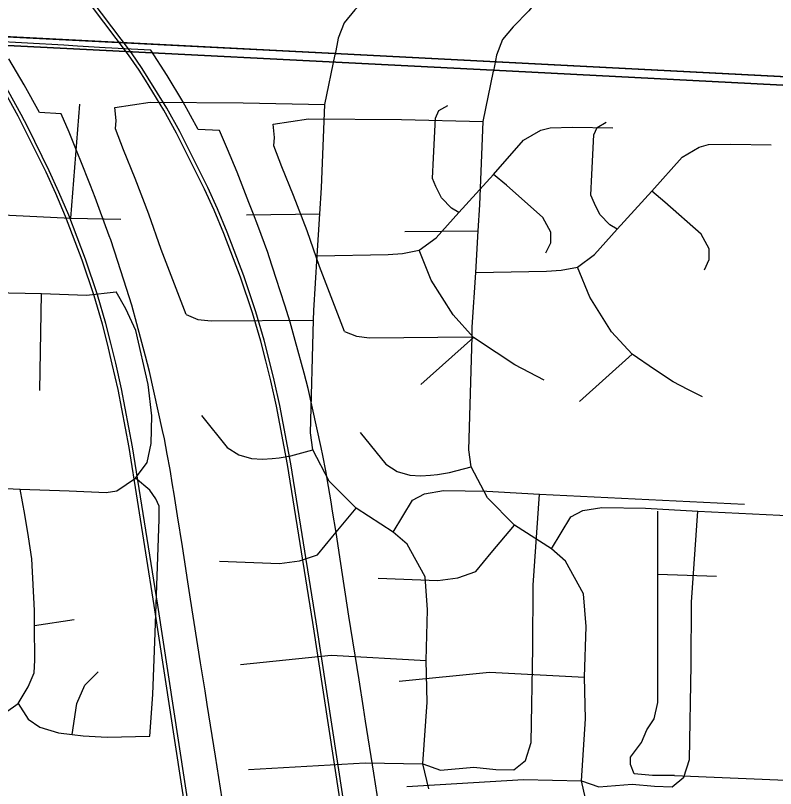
# Model space of a CAD drawing. Extents: x -38.2 to 41.9, y -4 to 24.9.
# Drawn here: x 7.7953 to 8.2103, y 15.8741 to 16.296 of the extents above; entities that cross this region are included whole.
import ezdxf

# ---------------------------------------------------------------- set-up
doc = ezdxf.new("R2010")
doc.units = 0
for name, color, linetype in [('GM_X_County_Road', 7, 'Continuous'), ('GM_X_Interchange_Ramps', 7, 'Continuous'), ('GM_X_Interstate_Location', 7, 'Continuous'), ('GM_X_Rail_Line', 7, 'Continuous'), ('GM_X_Rail_Line_Text', 7, 'Continuous'), ('GM_X_State_Location', 7, 'Continuous'), ('GM_X_Township_Road', 7, 'Continuous'), ('SH_Cut_Line', 7, 'Continuous')]:
    doc.layers.add(name, color=color, linetype=linetype)

msp = doc.modelspace()

# ---------------------------------------------------------------- linework, layer by layer
at = {"layer": 'GM_X_County_Road'}
for points in [[(7.99558, 15.85346), (7.99097, 15.88259), (7.9865, 15.91086), (7.98533, 15.91824), (7.98291, 15.93355), (7.97739, 15.96829), (7.97551, 15.98012), (7.97478, 15.98499), (7.97297, 15.99697), (7.97033, 16.01379), (7.96842, 16.02555), (7.9676, 16.03061), (7.96619, 16.03904), (7.96469, 16.04745), (7.96309, 16.05585), (7.96216, 16.06025), (7.95504, 16.09245), (7.95288, 16.10081), (7.94809, 16.11856), (7.94528, 16.12863), (7.94244, 16.13787), (7.93773, 16.15251), (7.93384, 16.16432), (7.93303, 16.16659), (7.92758, 16.18136), (7.92531, 16.18746), (7.92279, 16.19395), (7.91718, 16.20817), (7.9163, 16.21042), (7.91107, 16.22303), (7.9068, 16.23317), (7.89501, 16.2338), (7.88663, 16.24898), (7.87815, 16.26316), (7.8692, 16.27706), (7.84425, 16.27838), (7.82922, 16.27925), (7.82165, 16.27969), (7.78195, 16.28198)], [(7.9091, 15.86265), (7.9045, 15.89178), (7.90002, 15.92005), (7.89885, 15.92743), (7.89643, 15.94274), (7.89091, 15.97748), (7.88903, 15.98931), (7.8883, 15.99418), (7.88649, 16.00616), (7.88385, 16.02298), (7.88195, 16.03474), (7.88112, 16.0398), (7.87971, 16.04823), (7.87821, 16.05664), (7.87662, 16.06504), (7.87568, 16.06944), (7.86856, 16.10164), (7.8664, 16.11), (7.86161, 16.12775), (7.8588, 16.13782), (7.85596, 16.14706), (7.85125, 16.1617), (7.84736, 16.17351), (7.84656, 16.17578), (7.8411, 16.19055), (7.83884, 16.19665), (7.83631, 16.20314), (7.8307, 16.21736), (7.82982, 16.21961), (7.82459, 16.23221), (7.82032, 16.24236), (7.80853, 16.24298), (7.80015, 16.25817), (7.79167, 16.27235)]]:
    msp.add_lwpolyline(points, dxfattribs=at)
at = {"layer": 'GM_X_Interchange_Ramps'}
for points in [[(5.68741, 16.39544), (5.98531, 16.37641), (6.41299, 16.36022), (6.42632, 16.3595), (7.13357, 16.31975), (7.34417, 16.31068), (7.5793, 16.29614), (7.69014, 16.28944), (7.96963, 16.27524), (8.9, 16.22718), (8.9, 17.70631), (8.9, 17.90934), (8.9, 20.9), (5.12429, 20.9)], [(5.77389, 16.38625), (6.07178, 16.36722), (6.49947, 16.35103), (6.5128, 16.35031), (7.22005, 16.31056), (7.43065, 16.30149), (7.66578, 16.28695), (7.77662, 16.28025), (8.0561, 16.26605), (8.9, 16.22246), (8.9, 20.9), (5.21137, 20.9)], [(6.31263, 14.1), (8.89843, 14.1), (8.9, 14.11944), (8.9, 16.22718), (7.96963, 16.27524), (7.69014, 16.28944), (7.5793, 16.29614), (7.34417, 16.31068), (7.13357, 16.31975), (6.42632, 16.3595)], [(6.39951, 14.1), (8.9, 14.1), (8.9, 16.22246), (8.0561, 16.26605), (7.77662, 16.28025), (7.66578, 16.28695), (7.43065, 16.30149), (7.22005, 16.31056), (6.5128, 16.35031)]]:
    msp.add_lwpolyline(points, dxfattribs=at)
at = {"layer": 'GM_X_Interstate_Location'}
for p, q in [((7.82559, 16.18542), (7.83049, 16.24753)), ((7.8086, 16.09142), (7.80962, 16.14428)), ((7.80576, 15.96311), (7.82731, 15.96633))]:
    msp.add_line(p, q, dxfattribs=at)
for points in [[(7.74715, 16.18916), (7.82559, 16.18542), (7.85277, 16.18485)], [(7.64697, 16.14844), (7.70073, 16.14606), (7.75607, 16.14534), (7.80962, 16.14428), (7.83415, 16.1434), (7.85025, 16.14519)], [(7.86092, 16.04354), (7.86719, 16.0521), (7.86945, 16.06243), (7.86982, 16.07742), (7.86768, 16.09453), (7.86103, 16.12407), (7.85565, 16.13595), (7.85025, 16.14519)], [(7.65434, 16.02743), (7.66553, 16.03463), (7.67503, 16.03898), (7.68589, 16.04125), (7.6987, 16.04224), (7.72495, 16.04099), (7.79787, 16.03748), (7.82468, 16.03663), (7.84485, 16.03561), (7.85074, 16.03665), (7.86092, 16.04354)], [(7.8686, 15.9028), (7.87027, 15.92549), (7.8716, 15.95914), (7.87383, 16.02115), (7.87372, 16.02822), (7.8719, 16.03221), (7.86859, 16.03689), (7.86092, 16.04354)], [(7.72229, 15.90861), (7.74199, 15.91041), (7.75198, 15.90957), (7.76299, 15.90881), (7.77122, 15.9082), (7.78123, 15.91), (7.7898, 15.91569), (7.79676, 15.92059), (7.8023, 15.92971), (7.80547, 15.9372), (7.80593, 15.94427), (7.80576, 15.96311), (7.80569, 15.97133), (7.80433, 15.99946), (7.80251, 16.01156), (7.80042, 16.02376), (7.79787, 16.03748)], [(7.8262, 15.90372), (7.82885, 15.92047), (7.8332, 15.93063), (7.84045, 15.93789)], [(7.79676, 15.92059), (7.80228, 15.91199), (7.80858, 15.90763), (7.81873, 15.90462), (7.8262, 15.90372), (7.83235, 15.90297), (7.84542, 15.90226), (7.8686, 15.9028)]]:
    msp.add_lwpolyline(points, dxfattribs=at)
at = {"layer": 'GM_X_Rail_Line'}
for points in [[(8.05915, 14.81953), (8.02338, 15.03874), (7.97037, 15.36612), (7.88857, 15.8599), (7.87112, 15.97397), (7.85732, 16.06018), (7.85134, 16.09195), (7.84818, 16.10575), (7.84551, 16.1168), (7.84275, 16.12746), (7.83822, 16.14292), (7.83177, 16.16238), (7.8226, 16.18624), (7.81734, 16.19884), (7.81209, 16.21043), (7.8003, 16.23411), (7.79682, 16.24097), (7.78981, 16.25354), (7.77975, 16.2699), (7.77638, 16.27524), (7.7706, 16.28366)], [(8.06103, 14.81983), (8.02526, 15.03904), (7.97224, 15.36642), (7.89045, 15.86019), (7.873, 15.97427), (7.8592, 16.06051), (7.8532, 16.09233), (7.85003, 16.10619), (7.84735, 16.11725), (7.84458, 16.12796), (7.84004, 16.14348), (7.83356, 16.16302), (7.82437, 16.18695), (7.81909, 16.19959), (7.81381, 16.21124), (7.80201, 16.23496), (7.79851, 16.24185), (7.79145, 16.2545), (7.78137, 16.2709), (7.77797, 16.27628), (7.77212, 16.2848)]]:
    msp.add_lwpolyline(points, dxfattribs=at)
at = {"layer": 'GM_X_Rail_Line_Text'}
for points in [[(7.85708, 16.27447), (7.83009, 16.3104), (7.77174, 16.37807), (7.61908, 16.55178), (7.57432, 16.60262), (7.53605, 16.64667), (7.51334, 16.67518), (7.4976, 16.69596), (7.48142, 16.71823), (7.46567, 16.74126), (7.4385, 16.78446), (7.40421, 16.84577), (7.38134, 16.89388), (7.36367, 16.93546), (7.35269, 16.9647), (7.32926, 17.02964), (7.28954, 17.14184), (7.26094, 17.22351), (7.07865, 17.74146), (7.0195, 17.90825), (6.91025, 18.21819), (6.77806, 18.5927)], [(7.8586, 16.27561), (7.83157, 16.31159), (7.77318, 16.37931), (7.62052, 16.55303), (7.57576, 16.60387), (7.53752, 16.64788), (7.51484, 16.67634), (7.49913, 16.69709), (7.48297, 16.71932), (7.46726, 16.7423), (7.44014, 16.78543), (7.4059, 16.84664), (7.38308, 16.89466), (7.36544, 16.93616), (7.35447, 16.96536), (7.33106, 17.03027), (7.29134, 17.14247), (7.26273, 17.22413), (7.08044, 17.74208), (7.02129, 17.90888), (6.91205, 18.21882), (6.77985, 18.59332)], [(8.14563, 14.81034), (8.10986, 15.02955), (8.05684, 15.35693), (7.97505, 15.85071), (7.9576, 15.96478), (7.9438, 16.051), (7.93782, 16.08276), (7.93466, 16.09656), (7.93198, 16.10761), (7.92923, 16.11827), (7.9247, 16.13373), (7.91824, 16.15319), (7.90908, 16.17705), (7.90382, 16.18965), (7.89857, 16.20124), (7.88678, 16.22492), (7.8833, 16.23178), (7.87629, 16.24435), (7.86623, 16.26071), (7.86286, 16.26605), (7.85708, 16.27447)], [(8.14751, 14.81064), (8.11174, 15.02985), (8.05872, 15.35723), (7.97693, 15.851), (7.95948, 15.96508), (7.94568, 16.05132), (7.93968, 16.08315), (7.93651, 16.097), (7.93383, 16.10806), (7.93106, 16.11877), (7.92652, 16.13429), (7.92004, 16.15383), (7.91084, 16.17776), (7.90557, 16.1904), (7.90029, 16.20205), (7.88848, 16.22577), (7.88498, 16.23266), (7.87793, 16.24531), (7.86785, 16.26171), (7.86445, 16.26709), (7.8586, 16.27561)]]:
    msp.add_lwpolyline(points, dxfattribs=at)
at = {"layer": 'GM_X_State_Location'}
for p, q in [((8.00794, 16.17803), (8.04798, 16.17851)), ((8.10319, 16.0854), (8.13193, 16.11112))]:
    msp.add_line(p, q, dxfattribs=at)
for points in [[(8.09084, 16.34722), (8.09052, 16.34012), (8.08875, 16.32484), (8.08559, 16.31446), (8.08181, 16.30639), (8.07558, 16.29853), (8.06708, 16.28985), (8.06123, 16.28284), (8.05797, 16.27439), (8.05632, 16.26551)], [(8.10746, 15.86477), (8.10428, 15.87836), (8.10651, 15.91214), (8.10605, 15.93484), (8.10681, 15.96253), (8.10538, 15.98039), (8.09562, 15.9983), (8.08798, 16.00486), (8.06785, 16.01789), (8.05298, 16.03273), (8.04411, 16.04969), (8.04288, 16.059), (8.04458, 16.12055), (8.04473, 16.12585), (8.04657, 16.15568), (8.04798, 16.17851), (8.04886, 16.19269), (8.05068, 16.23817), (8.05632, 16.26551)], [(7.93603, 16.23663), (7.95535, 16.23953), (8.00607, 16.23917), (8.05068, 16.23817)], [(7.975, 16.12359), (7.96127, 16.159), (7.95458, 16.1784), (7.94713, 16.19782), (7.9408, 16.21344), (7.93633, 16.22486), (7.93674, 16.22941), (7.93603, 16.23663)], [(8.12377, 16.17929), (8.11977, 16.1817), (8.11442, 16.1873), (8.11135, 16.19345), (8.10945, 16.19789), (8.10996, 16.20911), (8.1111, 16.23078), (8.11289, 16.23486), (8.11787, 16.23766)], [(8.04657, 16.15568), (8.08531, 16.15643), (8.09318, 16.15695), (8.10222, 16.15863), (8.11151, 16.16547), (8.12377, 16.17929), (8.14275, 16.20008), (8.15924, 16.21873), (8.16859, 16.22418), (8.17365, 16.22549), (8.18594, 16.22577), (8.2079, 16.22544)], [(8.17141, 16.15721), (8.17399, 16.16276), (8.17412, 16.16857), (8.16972, 16.17658), (8.14985, 16.19414), (8.14275, 16.20008)], [(8.17043, 16.08781), (8.16234, 16.09196), (8.15444, 16.0961), (8.14417, 16.10282), (8.13193, 16.11112), (8.12067, 16.12336), (8.10882, 16.14233), (8.10222, 16.15863)], [(7.975, 16.12359), (7.98142, 16.12089), (7.98863, 16.12009), (8.04458, 16.12055)], [(7.98344, 16.06845), (7.99744, 16.05105), (8.00379, 16.04707), (8.0106, 16.04513), (8.01666, 16.04471), (8.02197, 16.04506), (8.02576, 16.04543), (8.03221, 16.04652), (8.04411, 16.04969)], [(8.08798, 16.00486), (8.09848, 16.02234), (8.10508, 16.02578), (8.11541, 16.0275), (8.13922, 16.02722), (8.16791, 16.0255), (8.2798, 16.02004)], [(8.10428, 15.87836), (8.11381, 15.875), (8.13205, 15.87656), (8.1441, 15.87541), (8.15385, 15.87512), (8.16017, 15.88029), (8.16332, 15.89005), (8.16428, 15.94172), (8.16447, 15.97588), (8.16791, 16.0255)], [(7.99327, 15.989), (8.02585, 15.98768), (8.03684, 15.98914), (8.04671, 15.9925), (8.0551, 16.00271), (8.06785, 16.01789)], [(8.00474, 15.93271), (8.05417, 15.93767), (8.10605, 15.93484)], [(8.00899, 15.87533), (8.0727, 15.87907), (8.10428, 15.87836)]]:
    msp.add_lwpolyline(points, dxfattribs=at)
at = {"layer": 'GM_X_Township_Road'}
for p, q in [((7.92147, 16.18722), (7.9615, 16.1877)), ((8.01671, 16.09459), (8.04545, 16.12031)), ((8.14605, 15.99107), (8.17801, 15.99006)), ((8.15505, 15.88124), (8.22794, 15.87823))]:
    msp.add_line(p, q, dxfattribs=at)
for points in [[(8.00436, 16.35641), (8.00405, 16.34931), (8.00228, 16.33403), (7.99911, 16.32365), (7.99534, 16.31558), (7.9891, 16.30772), (7.9806, 16.29904), (7.97476, 16.29203), (7.97149, 16.28358), (7.96985, 16.2747)], [(8.02098, 15.87396), (8.0178, 15.88755), (8.02004, 15.92133), (8.01957, 15.94403), (8.02033, 15.97172), (8.0189, 15.98958), (8.00914, 16.00749), (8.0015, 16.01405), (7.98137, 16.02708), (7.9665, 16.04192), (7.95764, 16.05888), (7.9564, 16.06819), (7.9581, 16.12974), (7.95825, 16.13504), (7.96009, 16.16487), (7.9615, 16.1877), (7.96238, 16.20188), (7.9642, 16.24736), (7.96985, 16.2747)], [(7.84955, 16.24582), (7.86887, 16.24872), (7.91959, 16.24836), (7.9642, 16.24736)], [(7.88852, 16.13278), (7.87479, 16.16819), (7.8681, 16.18759), (7.86065, 16.20701), (7.85432, 16.22263), (7.84985, 16.23405), (7.85026, 16.2386), (7.84955, 16.24582)], [(8.0373, 16.18848), (8.0333, 16.19089), (8.02795, 16.19649), (8.02487, 16.20264), (8.02297, 16.20708), (8.02348, 16.2183), (8.02463, 16.23997), (8.02641, 16.24405), (8.03139, 16.24685)], [(7.96009, 16.16487), (7.99883, 16.16562), (8.0067, 16.16614), (8.01574, 16.16782), (8.02503, 16.17466), (8.0373, 16.18848), (8.05627, 16.20927), (8.07276, 16.22791), (8.08211, 16.23337), (8.08717, 16.23467), (8.09946, 16.23496), (8.12142, 16.23463)], [(8.08493, 16.1664), (8.08751, 16.17195), (8.08764, 16.17776), (8.08325, 16.18577), (8.06337, 16.20333), (8.05627, 16.20927)], [(8.08396, 16.097), (8.07586, 16.10115), (8.06796, 16.10529), (8.0577, 16.11201), (8.04545, 16.12031), (8.0342, 16.13255), (8.02235, 16.15152), (8.01574, 16.16782)], [(7.88852, 16.13278), (7.89495, 16.13008), (7.90215, 16.12928), (7.9581, 16.12974)], [(7.89696, 16.07764), (7.91097, 16.06024), (7.91732, 16.05625), (7.92413, 16.05432), (7.93019, 16.0539), (7.93549, 16.05425), (7.93928, 16.05461), (7.94573, 16.05571), (7.95764, 16.05888)], [(8.0015, 16.01405), (8.01201, 16.03153), (8.01861, 16.03497), (8.02893, 16.03669), (8.05274, 16.03641), (8.08143, 16.03469), (8.19332, 16.02923)], [(8.0178, 15.88755), (8.02734, 15.88419), (8.04557, 15.88574), (8.05762, 15.8846), (8.06738, 15.88431), (8.07369, 15.88948), (8.07684, 15.89923), (8.0778, 15.95091), (8.07799, 15.98506), (8.08143, 16.03469)], [(7.9068, 15.99819), (7.93938, 15.99687), (7.95037, 15.99832), (7.96023, 16.00169), (7.96862, 16.0119), (7.98137, 16.02708)], [(8.15505, 15.88124), (8.14307, 15.88124), (8.13309, 15.88224), (8.13109, 15.88724), (8.13109, 15.89123), (8.13708, 15.89922), (8.14007, 15.9062), (8.14407, 15.91219), (8.14606, 15.92118), (8.14605, 15.99107), (8.14604, 16.02558)], [(7.91826, 15.9419), (7.96769, 15.94686), (8.01957, 15.94403)], [(7.92252, 15.88451), (7.98622, 15.88825), (8.0178, 15.88755)]]:
    msp.add_lwpolyline(points, dxfattribs=at)
at = {"layer": 'SH_Cut_Line'}
for points in [[(5.68741, 16.39544), (5.98531, 16.37641), (6.41299, 16.36022), (6.42632, 16.3595), (7.13357, 16.31975), (7.34417, 16.31068), (7.5793, 16.29614), (7.69014, 16.28944), (7.96963, 16.27524), (8.9, 16.22718), (8.9, 17.70631), (8.9, 17.90934), (8.9, 20.9), (2.11034, 20.9)], [(2.1, 14.1), (8.9, 14.1), (8.9, 16.22718), (7.96963, 16.27524), (7.69014, 16.28944), (7.5793, 16.29614), (7.34417, 16.31068), (7.13357, 16.31975), (6.42632, 16.3595), (6.41299, 16.36022), (5.98531, 16.37641), (5.68741, 16.39544)]]:
    msp.add_lwpolyline(points, dxfattribs=at)

doc.saveas('drawing.dxf')
